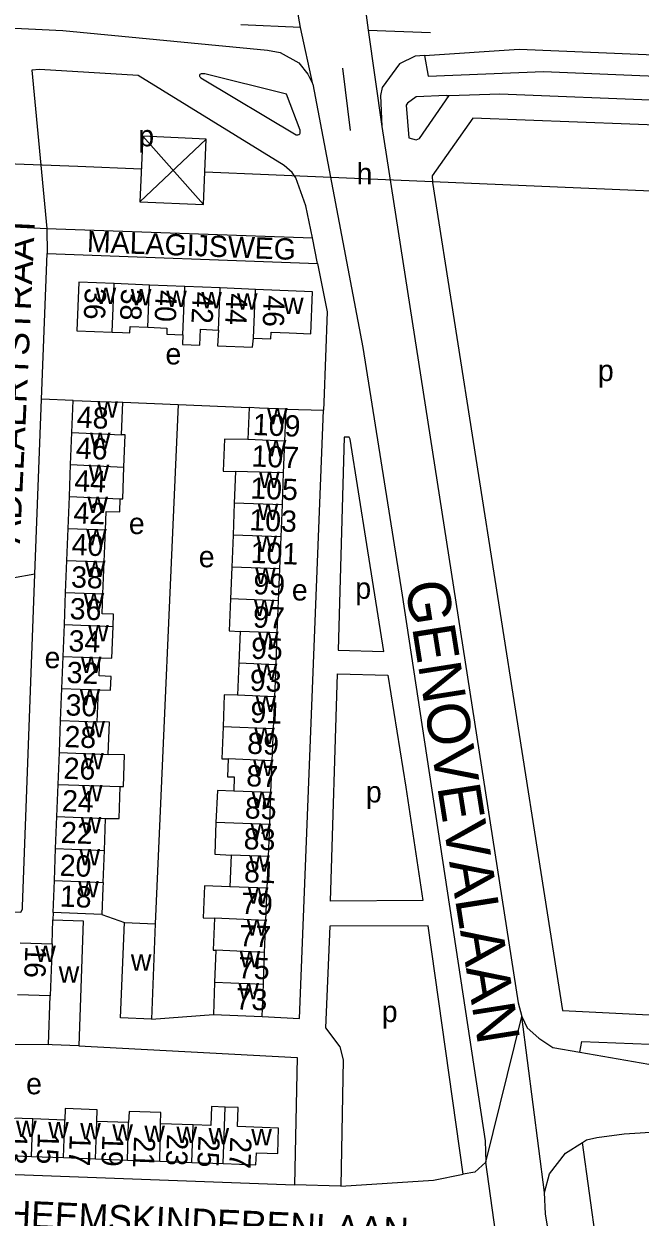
# Model space of a CAD drawing. Extents: x 159675 to 162108, y 386471 to 388472.
# Drawn here: x 160730.2 to 160845.9, y 387264.8 to 387489 of the extents above; entities that cross this region are included whole.
import ezdxf

# ---------------------------------------------------------------- set-up
doc = ezdxf.new("R2010")
doc.units = 0
for name, color, linetype in [('BLT_Basislijn', 7, 'Continuous'), ('BLT_Bebouwing', 7, 'Continuous'), ('BLT_Centroide', 7, 'Continuous'), ('BLT_Hoogspanningsmast_en_leidingen', 7, 'Continuous'), ('BLT_Huisnummer', 7, 'Continuous'), ('BLT_Huisnummer_ tussenligend', 7, 'Continuous'), ('BLT_Onderverdeling_panden', 7, 'Continuous'), ('BLT_Straatnaam', 7, 'Continuous'), ('BLT_Straatnaam_hoofdweg', 7, 'Continuous'), ('BLT_Straatnaam_verkleind', 7, 'Continuous'), ('BLT_Vlakafsluiter', 7, 'Continuous')]:
    doc.layers.add(name, color=color, linetype=linetype)

msp = doc.modelspace()

# ---------------------------------------------------------------- linework, layer by layer
at = {"layer": 'BLT_Basislijn'}
for p, q in [((160782.13, 387488.36), (160770.9, 387488.84)), ((160794.8, 387487.88), (160806.5, 387487.4)), ((160790.02, 387480.71), (160791.45, 387469)), ((160809.52, 387475.57), (160810.05, 387475.59)), ((160810.05, 387475.59), (160819.56, 387475.92)), ((160819.56, 387475.92), (160973, 387469.66)), ((160729.59, 387450.82), (160734.48, 387450.61)), ((160734.48, 387450.61), (160784.35, 387448.84)), ((160734.48, 387450.61), (160734.54, 387445.92)), ((160785.31, 387444.03), (160784.35, 387448.84)), ((160734.54, 387445.92), (160785.31, 387444.03)), ((160732.26, 387385.63), (160733.52, 387418.55)), ((160739.44, 387418.3), (160733.52, 387418.55)), ((160748.75, 387417.94), (160759.13, 387417.5)), ((160759.13, 387417.5), (160754.87, 387319.95)), ((160759.13, 387417.5), (160772.48, 387416.93)), ((160779.44, 387416.65), (160786.42, 387416.43)), ((160732.26, 387385.63), (160728.05, 387384.92)), ((160735.7, 387322.08), (160735.65, 387320.72)), ((160744.84, 387321.72), (160749.06, 387320.18)), ((160754.16, 387302.04), (160765.77, 387302.92)), ((160700, 387297.66), (160734.79, 387297.25)), ((160834.58, 387295.84), (160834.93, 387297.84)), ((160834.93, 387297.84), (160929.72, 387294.2)), ((160839.01, 387250), (160835.08, 387278.88)), ((160700, 387273.93), (160780.99, 387270.93)), ((160789.67, 387270.67), (160780.99, 387270.93))]:
    msp.add_line(p, q, dxfattribs=at)
for points in [[(160700, 387489.61), (160737.48, 387487.77), (160775.93, 387484.07), (160778.32, 387483.64), (160781.82, 387481.73), (160783.5, 387479.59), (160784.43, 387477.74)], [(160805.42, 387483.12), (160823.16, 387484.27), (161243.1, 387466.63)], [(160805.42, 387483.12), (160803.67, 387482.96), (160800.72, 387481.54), (160797.47, 387477.11), (160797.15, 387475.61), (160797.39, 387469.75)], [(160805.42, 387483.12), (160806.11, 387479.2), (160827.71, 387480.06), (161242.88, 387462.85)], [(160784.35, 387448.84), (160783.12, 387454.88), (160781.24, 387460.09), (160780.58, 387461.14), (160779.03, 387462.44), (160751.65, 387479.34), (160733.11, 387480.45), (160731.71, 387480.31), (160734.48, 387450.61)], [(160763.16, 387479.42), (160763.15, 387479.33), (160763.18, 387479.22), (160763.21, 387479.15), (160763.3, 387479.05), (160763.4, 387478.93), (160763.7, 387478.69), (160781.34, 387468.2), (160781.51, 387468.2), (160781.65, 387468.22), (160781.81, 387468.24), (160781.88, 387468.26), (160781.96, 387468.31), (160782.02, 387468.39), (160782.05, 387468.48), (160782.07, 387468.67), (160782.08, 387468.86), (160782.04, 387469.06), (160779.51, 387475.81), (160764.18, 387479.65), (160763.9, 387479.68), (160763.65, 387479.68), (160763.48, 387479.66), (160763.33, 387479.6), (160763.22, 387479.52), (160763.16, 387479.42)], [(160784.43, 387477.74), (160793.82, 387428.21), (160801.19, 387381.68), (160816.8, 387279.19), (160816.89, 387275.18)], [(160809.52, 387475.57), (160803.84, 387475.36), (160802.2, 387474.17), (160801.93, 387473.74), (160802.45, 387467.61), (160803.82, 387467.24), (160804.46, 387467.53), (160810.05, 387475.59)], [(160851.75, 387425.91), (160853.75, 387469.82), (160814.47, 387471.31), (160806.86, 387460.5), (160806.89, 387459.24), (160831.28, 387303.64), (160871.26, 387301.66)], [(160797.39, 387469.75), (160822.98, 387305.1), (160823.69, 387302.52)], [(160733.52, 387418.55), (160733.58, 387420.07), (160734.54, 387445.92)], [(160785.31, 387444.03), (160787.13, 387434.94), (160786.48, 387417.9), (160786.42, 387416.43)], [(160774.92, 387302.55), (160781.96, 387302.14), (160786.42, 387416.43)], [(160794.59, 387391.23), (160791.43, 387411.04), (160791.27, 387411.36), (160790.29, 387411.37), (160789.17, 387371.35), (160797.79, 387371.14), (160794.59, 387391.23)], [(160700, 387323.05), (160729.61, 387322.16), (160729.92, 387322.73), (160729.92, 387323.23), (160732.26, 387385.63)], [(160801.89, 387345.64), (160805.06, 387324.31), (160787.77, 387324.19), (160789.04, 387366.93), (160798.51, 387366.65), (160801.89, 387345.64)], [(160812.66, 387272.92), (160806.11, 387319.6), (160787.61, 387319.48), (160786.81, 387300.39), (160789.52, 387296.83), (160790.12, 387294.37), (160789.67, 387270.67)], [(160823.69, 387302.52), (160824.68, 387300.41), (160826.84, 387298.47), (160829.52, 387296.72), (160834.58, 387295.84)], [(160740.48, 387297.04), (160781.51, 387294.84), (160780.99, 387270.93)], [(160834.58, 387295.84), (160851.8, 387292.85), (160924.32, 387289.91), (160927.48, 387291.26), (160929.72, 387294.2)], [(160835.08, 387278.88), (160835.82, 387279.35), (160837.73, 387279.83), (160842.86, 387280.49), (160849.83, 387280.91), (160932.56, 387277.83)], [(160827.91, 387269.49), (160828.85, 387272.98), (160831.84, 387276.87), (160835.08, 387278.88)], [(160816.89, 387275.18), (160814.86, 387273.31), (160812.66, 387272.92)], [(160789.67, 387270.67), (160807.07, 387271.8), (160812.66, 387272.92)], [(160830.59, 387250), (160828.1, 387265.45), (160827.91, 387269.49)]]:
    msp.add_lwpolyline(points, dxfattribs=at)
at = {"layer": 'BLT_Bebouwing'}
for p, q in [((160753.77, 387439.97), (160747.13, 387440.24)), ((160760.4, 387439.69), (160753.77, 387439.97)), ((160767.04, 387439.42), (160760.4, 387439.69)), ((160773.68, 387439.15), (160767.04, 387439.42)), ((160739.2, 387412.29), (160739.44, 387418.3)), ((160772.48, 387416.93), (160772.24, 387410.94)), ((160779.2, 387410.66), (160779.44, 387416.65)), ((160738.97, 387406.27), (160739.2, 387412.29)), ((160778.96, 387404.66), (160779.2, 387410.66)), ((160738.74, 387400.26), (160738.97, 387406.27)), ((160769.93, 387404.93), (160769.7, 387399.01)), ((160778.73, 387398.65), (160778.96, 387404.66)), ((160738.5, 387394.25), (160738.74, 387400.26)), ((160769.7, 387399.01), (160769.46, 387393)), ((160778.49, 387392.64), (160778.73, 387398.65)), ((160738.27, 387388.23), (160738.5, 387394.25)), ((160745.27, 387387.96), (160745.5, 387393.97)), ((160769.46, 387393), (160769.22, 387386.99)), ((160778.25, 387386.64), (160778.49, 387392.64)), ((160738.03, 387382.22), (160738.27, 387388.23)), ((160745.04, 387381.95), (160745.27, 387387.96)), ((160769.22, 387386.99), (160768.98, 387380.99)), ((160778.01, 387380.63), (160778.25, 387386.64)), ((160737.8, 387376.2), (160738.03, 387382.22)), ((160777.77, 387374.62), (160778.01, 387380.63)), ((160737.57, 387370.19), (160737.8, 387376.2)), ((160770.77, 387374.9), (160770.53, 387368.9)), ((160777.54, 387368.62), (160777.77, 387374.62)), ((160737.33, 387364.18), (160737.57, 387370.19)), ((160770.53, 387368.9), (160770.29, 387362.89)), ((160777.3, 387362.61), (160777.54, 387368.62)), ((160737.1, 387358.16), (160737.33, 387364.18)), ((160743.98, 387357.9), (160744.22, 387363.91)), ((160777.06, 387356.61), (160777.3, 387362.61)), ((160736.87, 387352.15), (160737.1, 387358.16)), ((160767.58, 387356.98), (160767.34, 387350.98)), ((160776.82, 387350.6), (160777.06, 387356.61)), ((160736.63, 387346.13), (160736.87, 387352.15)), ((160767.34, 387350.98), (160768.57, 387350.94)), ((160776.58, 387344.6), (160776.82, 387350.6)), ((160736.4, 387340.12), (160736.63, 387346.13)), ((160776.35, 387338.59), (160776.58, 387344.6)), ((160736.16, 387334.11), (160736.4, 387340.12)), ((160745.31, 387333.75), (160745.54, 387339.77)), ((160776.11, 387332.58), (160776.35, 387338.59)), ((160735.93, 387328.09), (160736.16, 387334.11)), ((160745.08, 387327.74), (160745.31, 387333.75)), ((160769.1, 387332.86), (160768.87, 387326.91)), ((160775.87, 387326.63), (160776.11, 387332.58)), ((160735.7, 387322.08), (160735.93, 387328.09)), ((160775.63, 387320.57), (160775.87, 387326.63)), ((160735.48, 387316.17), (160735.65, 387320.72)), ((160744.84, 387321.72), (160735.7, 387322.08)), ((160775.39, 387314.57), (160775.63, 387320.57)), ((160749.06, 387320.18), (160754.87, 387319.95)), ((160754.87, 387319.95), (160754.16, 387302.04)), ((160729.47, 387316.39), (160735.48, 387316.17)), ((160735.48, 387316.17), (160735.12, 387306.41)), ((160775.15, 387308.56), (160775.39, 387314.57)), ((160766, 387308.92), (160765.77, 387302.92)), ((160774.92, 387302.55), (160775.15, 387308.56)), ((160735.12, 387306.41), (160728.98, 387306.63)), ((160734.79, 387297.25), (160735.12, 387306.41)), ((160765.77, 387302.92), (160774.92, 387302.55)), ((160731.87, 387283.29), (160725.85, 387283.51)), ((160737.89, 387283.06), (160731.87, 387283.29)), ((160749.86, 387282.62), (160743.86, 387282.84)), ((160761.98, 387282.17), (160755.85, 387282.4)), ((160725.59, 387276.47), (160731.61, 387276.24)), ((160731.61, 387276.24), (160737.63, 387276.02)), ((160737.63, 387276.02), (160743.65, 387275.8)), ((160743.65, 387275.8), (160749.67, 387275.57)), ((160749.67, 387275.57), (160755.7, 387275.35)), ((160755.7, 387275.35), (160761.72, 387275.13)), ((160761.72, 387275.13), (160767.58, 387274.91))]:
    msp.add_line(p, q, dxfattribs=at)
for points in [[(160747.13, 387440.24), (160740.5, 387440.51), (160740.12, 387431.39), (160746.76, 387431.12)], [(160773.3, 387429.98), (160776.56, 387429.85), (160776.61, 387431.11), (160779.98, 387430.97), (160784.05, 387430.8), (160784.37, 387438.71)], [(160784.37, 387438.71), (160773.68, 387439.15)], [(160746.76, 387431.12), (160748.72, 387431.04), (160750.07, 387430.99), (160750.12, 387432.16), (160753.44, 387432.03)], [(160753.44, 387432.03), (160757.05, 387431.88), (160757, 387430.73), (160760.03, 387430.6)], [(160760.03, 387430.6), (160759.97, 387428.79), (160763.23, 387428.65), (160763.35, 387431.66), (160766.71, 387431.52)], [(160766.71, 387431.52), (160766.53, 387428.57), (160773.1, 387428.3), (160773.3, 387429.98)], [(160739.44, 387418.3), (160744.43, 387418.11), (160748.75, 387417.94)], [(160748.51, 387411.84), (160748.75, 387417.94)], [(160779.44, 387416.65), (160774.44, 387416.85), (160772.48, 387416.93)], [(160748.98, 387405.77), (160749.21, 387411.83), (160748.51, 387411.84)], [(160772.24, 387410.94), (160767.85, 387411.01), (160767.61, 387405.02), (160769.93, 387404.93)], [(160748.28, 387399.79), (160748.74, 387399.78), (160748.98, 387405.77)], [(160745.5, 387393.97), (160745.64, 387397.44), (160748.18, 387397.34), (160748.28, 387399.79)], [(160746.94, 387375.83), (160747.03, 387378.14), (160744.89, 387378.22), (160745.04, 387381.95)], [(160768.98, 387380.99), (160768.74, 387375.03), (160770.77, 387374.9)], [(160744.45, 387369.94), (160746.71, 387369.85), (160746.94, 387375.83)], [(160744.22, 387363.91), (160746.48, 387363.84), (160746.58, 387366.44), (160744.32, 387366.53), (160744.45, 387369.94)], [(160770.29, 387362.89), (160767.82, 387362.98), (160767.58, 387356.98)], [(160746.01, 387351.79), (160746.25, 387357.87), (160743.98, 387357.9)], [(160748.29, 387345.75), (160748.87, 387345.73), (160749.11, 387351.73), (160746.01, 387351.79)], [(160768.57, 387350.94), (160768.44, 387347.59), (160769.68, 387347.54), (160769.58, 387344.87)], [(160745.54, 387339.77), (160748.06, 387339.76), (160748.29, 387345.75)], [(160769.58, 387344.87), (160766.54, 387345.01), (160766.24, 387338.99)], [(160766.24, 387338.99), (160766.01, 387333.03), (160769.1, 387332.86)], [(160745.08, 387327.74), (160745.04, 387326.72), (160744.84, 387321.72)], [(160768.87, 387326.91), (160764.07, 387327.1), (160763.83, 387321.1), (160765.95, 387321.02)], [(160735.65, 387320.72), (160741.34, 387320.52), (160740.48, 387297.04)], [(160765.95, 387321.02), (160765.71, 387315.02), (160766.24, 387315.01)], [(160754.16, 387302.04), (160748.35, 387302.27), (160749.06, 387320.18)], [(160766.24, 387315.01), (160766, 387308.92)], [(160740.48, 387297.04), (160735.48, 387297.22), (160734.79, 387297.25)], [(160743.86, 387282.84), (160743.94, 387285.02), (160737.95, 387285.25), (160737.89, 387283.06)], [(160755.85, 387282.4), (160755.93, 387284.48), (160749.93, 387284.71), (160749.86, 387282.62)], [(160767.98, 387285.53), (160765.43, 387285.63), (160765.3, 387282.04), (160761.98, 387282.17)], [(160767.58, 387274.91), (160773.76, 387274.68), (160773.85, 387276.94), (160777.85, 387276.8), (160778.02, 387281.57), (160770.31, 387281.86), (160770.44, 387285.44), (160767.98, 387285.53)]]:
    msp.add_lwpolyline(points, dxfattribs=at)
at = {"layer": 'BLT_Hoogspanningsmast_en_leidingen'}
for p, q in [((160764.44, 387467.4), (160751.98, 387455.63)), ((160752.52, 387467.93), (160763.9, 387455.1)), ((160700, 387463.87), (160740.32, 387462.3)), ((160740.32, 387462.3), (160752.25, 387461.78)), ((160764.17, 387461.25), (160776.1, 387460.73)), ((160776.1, 387460.73), (160973.1, 387452.33))]:
    msp.add_line(p, q, dxfattribs=at)
msp.add_lwpolyline([(160752.52, 387467.93), (160751.98, 387455.63), (160763.9, 387455.1), (160764.44, 387467.4)], close=True, dxfattribs=at)
at = {"layer": 'BLT_Onderverdeling_panden'}
for p, q in [((160746.76, 387431.12), (160747.13, 387440.24)), ((160753.44, 387432.03), (160753.77, 387439.97)), ((160760.03, 387430.6), (160760.4, 387439.69)), ((160766.71, 387431.52), (160767.04, 387439.42)), ((160773.3, 387429.98), (160773.68, 387439.15)), ((160739.2, 387412.29), (160748.51, 387411.84)), ((160779.2, 387410.66), (160772.24, 387410.94)), ((160738.97, 387406.27), (160748.98, 387405.77)), ((160778.96, 387404.66), (160769.93, 387404.93)), ((160738.74, 387400.26), (160748.28, 387399.79)), ((160778.73, 387398.65), (160769.7, 387399.01)), ((160738.5, 387394.25), (160745.5, 387393.97)), ((160778.49, 387392.64), (160769.46, 387393)), ((160738.27, 387388.23), (160745.27, 387387.96)), ((160778.25, 387386.64), (160769.22, 387386.99)), ((160738.03, 387382.22), (160745.04, 387381.95)), ((160778.01, 387380.63), (160768.98, 387380.99)), ((160737.8, 387376.2), (160746.94, 387375.83)), ((160777.77, 387374.62), (160770.77, 387374.9)), ((160737.57, 387370.19), (160744.45, 387369.94)), ((160777.54, 387368.62), (160770.53, 387368.9)), ((160737.33, 387364.18), (160744.22, 387363.91)), ((160777.3, 387362.61), (160770.29, 387362.89)), ((160737.1, 387358.16), (160743.98, 387357.9)), ((160777.06, 387356.61), (160767.58, 387356.98)), ((160736.87, 387352.15), (160746.01, 387351.79)), ((160776.82, 387350.6), (160768.57, 387350.94)), ((160736.63, 387346.13), (160748.29, 387345.75)), ((160776.58, 387344.6), (160769.58, 387344.87)), ((160736.4, 387340.12), (160745.54, 387339.77)), ((160776.35, 387338.59), (160766.24, 387338.99)), ((160736.16, 387334.11), (160745.31, 387333.75)), ((160776.11, 387332.58), (160769.1, 387332.86)), ((160735.93, 387328.09), (160745.08, 387327.74)), ((160775.87, 387326.63), (160768.87, 387326.91)), ((160775.63, 387320.57), (160765.95, 387321.02)), ((160775.39, 387314.57), (160766.24, 387315.01)), ((160775.15, 387308.56), (160766, 387308.92)), ((160767.58, 387274.91), (160767.98, 387285.53)), ((160731.61, 387276.24), (160731.87, 387283.29)), ((160737.63, 387276.02), (160737.89, 387283.06)), ((160743.65, 387275.8), (160743.86, 387282.84)), ((160749.67, 387275.57), (160749.86, 387282.62)), ((160755.7, 387275.35), (160755.85, 387282.4)), ((160761.72, 387275.13), (160761.98, 387282.17))]:
    msp.add_line(p, q, dxfattribs=at)
at = {"layer": 'BLT_Vlakafsluiter'}
for p, q in [((160816.89, 387275.18), (160823.69, 387302.52)), ((160827.91, 387269.49), (160823.69, 387302.52)), ((160820.44, 387250), (160816.89, 387275.18))]:
    msp.add_line(p, q, dxfattribs=at)
for points in [[(160793.12, 387500.55), (160794.8, 387487.88), (160797.39, 387469.75)], [(160784.43, 387477.74), (160782.13, 387488.36), (160780.21, 387499.49)]]:
    msp.add_lwpolyline(points, dxfattribs=at)

# ---------------------------------------------------------------- texts
at = {"layer": 'BLT_Centroide'}
for s, p in [('p', (160751.68, 387466.02)), ('h', (160792.65, 387458.9)), ('w', (160743.66, 387436.41)), ('w', (160750.27, 387436.14)), ('w', (160756.92, 387435.86)), ('w', (160763.5, 387435.61)), ('w', (160770.2, 387435.33)), ('w', (160778.84, 387434.5)), ('e', (160756.77, 387425.05)), ('p', (160837.95, 387421.92)), ('w', (160743.98, 387415.06)), ('w', (160775.84, 387413.78)), ('w', (160742.59, 387409.16)), ('w', (160775.6, 387407.78)), ('w', (160742.35, 387403.12)), ('w', (160774.34, 387401.81)), ('w', (160742.12, 387397.12)), ('w', (160774.09, 387395.81)), ('e', (160749.9, 387393.18)), ('w', (160741.88, 387391.09)), ('w', (160773.85, 387389.81)), ('e', (160763.02, 387386.94)), ('w', (160741.65, 387385.09)), ('w', (160773.62, 387383.81)), ('e', (160780.5, 387380.69)), ('p', (160792.41, 387381.02)), ('w', (160741.41, 387379.06)), ('w', (160773.38, 387377.81)), ('w', (160742.25, 387373.03)), ('w', (160774.15, 387371.75)), ('e', (160734.08, 387367.98)), ('w', (160740.89, 387367.06)), ('w', (160773.91, 387365.75)), ('w', (160740.66, 387361.03)), ('w', (160773.68, 387359.75)), ('w', (160741.55, 387354.97)), ('w', (160773.44, 387353.75)), ('w', (160741.32, 387348.97)), ('w', (160773.2, 387347.75)), ('w', (160741.09, 387342.94)), ('p', (160794.4, 387342.75)), ('w', (160772.96, 387341.72)), ('w', (160740.86, 387336.94)), ('w', (160772.73, 387335.72)), ('w', (160740.62, 387330.91)), ('w', (160772.49, 387329.72)), ('w', (160740.39, 387324.91)), ('w', (160772.24, 387323.72)), ('w', (160772.01, 387317.75)), ('w', (160732.33, 387312.77)), ('w', (160750.28, 387311.12)), ('w', (160770.7, 387311.78)), ('w', (160736.73, 387308.88)), ('w', (160770.46, 387305.75)), ('p', (160797.38, 387301.49)), ('e', (160730.61, 387287.92)), ('w', (160728.73, 387279.88)), ('w', (160734.75, 387279.66)), ('w', (160740.77, 387279.44)), ('w', (160746.8, 387279.2)), ('w', (160752.81, 387278.98)), ('w', (160758.84, 387278.75)), ('w', (160764.86, 387278.53)), ('w', (160772.88, 387278.31))]:
    msp.add_text(s, height=4, dxfattribs=at).set_placement(p)
at = {"layer": 'BLT_Huisnummer'}
for s, rotation, p in [('36', 267.6414, (160741.67, 387439.5)), ('40', 267.6414, (160754.97, 387439.07)), ('46', 267.6414, (160775.25, 387438.11)), ('48', 357.7707, (160740.07, 387413.18)), ('109', 357.7286, (160773.11, 387411.8)), ('105', 357.7286, (160772.64, 387399.87)), ('42', 357.7707, (160739.46, 387395.23)), ('101', 357.7286, (160772.71, 387387.78)), ('38', 357.7707, (160739, 387383.16)), ('97', 357.7286, (160773.14, 387375.64)), ('34', 357.7707, (160738.52, 387371.16)), ('93', 357.7286, (160772.54, 387363.75)), ('30', 357.7707, (160737.95, 387359.12)), ('89', 357.7286, (160772.06, 387351.92)), ('26', 357.7707, (160737.59, 387347.22)), ('85', 357.7286, (160771.61, 387339.77)), ('22', 357.7707, (160737.08, 387335.17)), ('81', 357.7286, (160771.47, 387327.8)), ('18', 357.7707, (160736.89, 387323.2)), ('77', 357.7286, (160770.55, 387315.77)), ('16', 267.6758, (160730.48, 387315.8)), ('73', 357.7286, (160769.88, 387303.9)), ('13', 267.8698, (160726.9, 387280.75)), ('17', 267.8698, (160738.82, 387280.44)), ('21', 267.8698, (160750.88, 387280.07)), ('27', 267.8698, (160768.95, 387279.96))]:
    msp.add_text(s, height=4, rotation=rotation, dxfattribs=at).set_placement(p)
at = {"layer": 'BLT_Huisnummer_ tussenligend'}
for s, rotation, p in [('38', 267.6389, (160748.47, 387439.33)), ('42', 267.6389, (160761.88, 387438.74)), ('44', 267.6389, (160768.23, 387438.47)), ('46', 357.7745, (160739.89, 387407.37)), ('107', 357.7286, (160772.87, 387405.89)), ('44', 357.7745, (160739.6, 387401.23)), ('103', 357.7286, (160772.45, 387393.9)), ('40', 357.7745, (160739.1, 387389.25)), ('99', 357.7286, (160773.2, 387381.9)), ('36', 357.7745, (160738.74, 387377.2)), ('95', 357.7286, (160772.77, 387369.77)), ('32', 357.7745, (160738.17, 387365.22)), ('91', 357.7286, (160772.65, 387357.77)), ('28', 357.7745, (160737.74, 387353.17)), ('87', 357.7286, (160771.89, 387345.81)), ('24', 357.7745, (160737.29, 387341.12)), ('83', 357.7286, (160771.4, 387333.98)), ('20', 357.7745, (160736.86, 387328.99)), ('79', 357.7286, (160770.89, 387321.85)), ('75', 357.7286, (160770.32, 387309.73)), ('15', 267.869, (160732.83, 387280.78)), ('23', 267.869, (160757.07, 387280.49)), ('19', 267.869, (160744.94, 387280.35)), ('25', 267.869, (160762.98, 387280.2))]:
    msp.add_text(s, height=4, rotation=rotation, dxfattribs=at).set_placement(p)
at = {"layer": 'BLT_Straatnaam'}
for s, height, rotation, p in [('ADELAERTSTRAAT', 4.9999, 87.3482, (160729.47, 387391.36)), ('DE VIER HEEMSKINDERENLAAN', 5, 357.4628, (160698.04, 387264.34))]:
    msp.add_text(s, height=height, rotation=rotation, dxfattribs=at).set_placement(p)
at = {"layer": 'BLT_Straatnaam_hoofdweg'}
msp.add_text('GENOVEVALAAN', height=8, rotation=278.9759, dxfattribs=at).set_placement((160801.75, 387383.89))
at = {"layer": 'BLT_Straatnaam_verkleind'}
msp.add_text('MALAGIJSWEG', height=4, rotation=357.81, dxfattribs=at).set_placement((160741.98, 387446.18))

doc.saveas('drawing.dxf')
